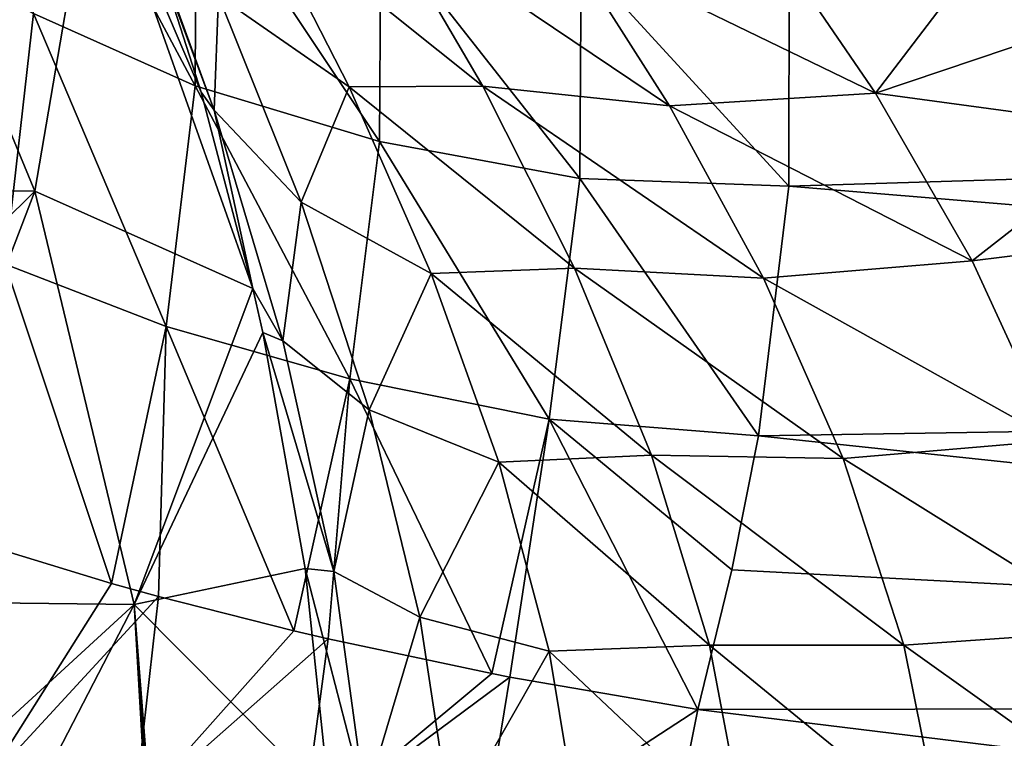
# Model space of a CAD drawing. Header units: metres. Extents: x -109 to 109, y -432 to 89.
# Tile 939 of 955: x 25 to 34, y 3 to 10. Entities that reach past the tile are written whole.
import ezdxf

# ---------------------------------------------------------------- set-up
doc = ezdxf.new("R2010")
doc.units = ezdxf.units.M
doc.layers.add('solid_506360_24502164_01', color=7, linetype='CONTINUOUS')

msp = doc.modelspace()

# ---------------------------------------------------------------- linework, layer by layer
at = {"layer": 'solid_506360_24502164_01'}
for points in [[(24.906075, 9.813393, 35.684017), (24.917038, 12.026036, 37.239559), (26.468746, 9.114486, 36.769703)], [(24.917038, 12.026036, 37.239559), (26.479975, 11.23738, 38.261509), (26.468746, 9.114486, 36.769703)], [(22.326523, 8.126194, 123.140602), (24.919071, 8.096697, 99.505043), (23.345673, 11.895215, 99.505043)], [(23.345673, 11.895215, 99.505043), (24.919071, 8.096697, 99.505043), (25.497059, 11.476757, 75.761192)], [(24.919071, 8.096697, 99.505043), (27.027802, 7.154575, 75.799019), (25.497059, 11.476757, 75.761192)], [(25.497059, 11.476757, 75.761192), (26.52644, 9.053062, 74.609268), (26.154776, 10.221238, 73.700211)], [(25.497059, 11.476757, 75.761192), (27.027802, 7.154575, 75.799019), (26.52644, 9.053062, 74.609268)], [(26.468746, 9.114486, 36.769703), (26.479975, 11.23738, 38.261509), (28.253614, 8.575206, 37.565029)], [(26.479975, 11.23738, 38.261509), (28.265142, 10.666519, 39.033787), (28.253614, 8.575206, 37.565029)], [(32.214931, 10.295111, 39.752113), (56.5, 11.313708, 40.686291), (56.5, 8.889124, 38.696487)], [(34.288433, 10.669161, 63.923466), (34.982811, 9.693974, 64.728981), (56.5, 11.313708, 63.313709)], [(26.655355, 8.879719, 73.905464), (25.846989, 11.087591, 72.927444), (26.154776, 10.221238, 73.700211)], [(26.694347, 9.983889, 71.160019), (25.846989, 11.087591, 72.927444), (26.655355, 8.879719, 73.905464)], [(27.95878, 9.103832, 69.51535), (27.059372, 10.866104, 68.5065), (26.694347, 9.983889, 71.160019)], [(29.252619, 9.110509, 67.734039), (27.059372, 10.866104, 68.5065), (27.95878, 9.103832, 69.51535)], [(29.252619, 9.110509, 67.734039), (28.263813, 10.802915, 66.640327), (27.059372, 10.866104, 68.5065)], [(31.057896, 8.922311, 66.463715), (28.263813, 10.802915, 66.640327), (29.252619, 9.110509, 67.734039)], [(30.054335, 10.497347, 65.373207), (28.263813, 10.802915, 66.640327), (31.057896, 8.922311, 66.463715)], [(28.253614, 8.575206, 37.565029), (28.265142, 10.666519, 39.033787), (30.191542, 8.216442, 38.039196)], [(28.265142, 10.666519, 39.033787), (30.2034, 10.335567, 39.526482), (30.191542, 8.216442, 38.039196)], [(32.028164, 10.539733, 64.373848), (33.04884, 9.044436, 65.503197), (34.288433, 10.669161, 63.923466)], [(33.04884, 9.044436, 65.503197), (34.982811, 9.693974, 64.728981), (34.288433, 10.669161, 63.923466)], [(24.632195, 7.389018, 34.439079), (23.710369, 10.548128, 34.440777), (24.906075, 9.813393, 35.684017)], [(30.054335, 10.497347, 65.373207), (33.04884, 9.044436, 65.503197), (32.028164, 10.539733, 64.373848)], [(30.054335, 10.497347, 65.373207), (31.057896, 8.922311, 66.463715), (33.04884, 9.044436, 65.503197)], [(30.191542, 8.216442, 38.039196), (30.2034, 10.335567, 39.526482), (32.211559, 8.143926, 38.227692)], [(30.2034, 10.335567, 39.526482), (32.214931, 10.295111, 39.752113), (32.211559, 8.143926, 38.227692)], [(32.211559, 8.143926, 38.227692), (32.214931, 10.295111, 39.752113), (56.5, 8.889124, 38.696487)], [(26.655355, 8.879719, 73.905464), (26.154776, 10.221238, 73.700211), (26.52644, 9.053062, 74.609268)], [(27.495279, 7.989914, 72.031509), (26.694347, 9.983889, 71.160019), (26.655355, 8.879719, 73.905464)], [(27.95878, 9.103832, 69.51535), (26.694347, 9.983889, 71.160019), (27.495279, 7.989914, 72.031509)], [(24.632195, 7.389018, 34.439079), (24.906075, 9.813393, 35.684017), (26.187996, 6.787706, 35.591061)], [(24.906075, 9.813393, 35.684017), (26.468746, 9.114486, 36.769703), (26.187996, 6.787706, 35.591061)], [(33.04884, 9.044436, 65.503197), (35.614601, 8.696396, 65.43029), (34.982811, 9.693974, 64.728981)], [(26.187996, 6.787706, 35.591061), (26.468746, 9.114486, 36.769703), (27.965017, 6.282044, 36.425125)], [(26.468746, 9.114486, 36.769703), (28.253614, 8.575206, 37.565029), (27.965017, 6.282044, 36.425125)], [(26.655355, 8.879719, 73.905464), (26.52644, 9.053062, 74.609268), (27.027802, 7.154575, 75.799019)], [(28.751192, 7.300351, 70.306236), (27.95878, 9.103832, 69.51535), (27.495279, 7.989914, 72.031509)], [(30.138716, 7.350206, 68.605896), (29.252619, 9.110509, 67.734039), (27.95878, 9.103832, 69.51535)], [(30.138716, 7.350206, 68.605896), (27.95878, 9.103832, 69.51535), (28.751192, 7.300351, 70.306236)], [(31.966339, 7.254216, 67.356026), (29.252619, 9.110509, 67.734039), (30.138716, 7.350206, 68.605896)], [(31.057896, 8.922311, 66.463715), (29.252619, 9.110509, 67.734039), (31.966339, 7.254216, 67.356026)], [(31.057896, 8.922311, 66.463715), (33.982948, 7.422209, 66.455101), (33.04884, 9.044436, 65.503197)], [(33.04884, 9.044436, 65.503197), (33.982948, 7.422209, 66.455101), (35.614601, 8.696396, 65.43029)], [(27.319113, 6.648017, 74.6306), (26.655355, 8.879719, 73.905464), (27.027802, 7.154575, 75.799019)], [(27.495279, 7.989914, 72.031509), (26.655355, 8.879719, 73.905464), (27.319113, 6.648017, 74.6306)], [(31.057896, 8.922311, 66.463715), (31.966339, 7.254216, 67.356026), (33.982948, 7.422209, 66.455101)], [(32.211559, 8.143926, 38.227692), (56.5, 8.889124, 38.696487), (56.5, 6.122935, 37.217926)], [(33.982948, 7.422209, 66.455101), (36.173786, 7.691988, 66.029732), (35.614601, 8.696396, 65.43029)], [(27.965017, 6.282044, 36.425125), (28.253614, 8.575206, 37.565029), (29.894428, 5.891619, 36.908958)], [(28.253614, 8.575206, 37.565029), (30.191542, 8.216442, 38.039196), (29.894428, 5.891619, 36.908958)], [(29.894428, 5.891619, 36.908958), (30.191542, 8.216442, 38.039196), (31.916761, 5.730621, 37.061459)], [(30.191542, 8.216442, 38.039196), (32.211559, 8.143926, 38.227692), (31.916761, 5.730621, 37.061459)], [(22.326523, 8.126194, 123.140602), (22.949808, 6.149385, 123.140602), (24.919071, 8.096697, 99.505043)], [(22.949808, 6.149385, 123.140602), (23.398432, 4.125776, 123.140602), (24.919071, 8.096697, 99.505043)], [(23.398432, 4.125776, 123.140602), (25.878878, 4.098812, 99.505043), (24.919071, 8.096697, 99.505043)], [(24.919071, 8.096697, 99.505043), (25.878878, 4.098812, 99.505043), (27.027802, 7.154575, 75.799019)], [(31.916761, 5.730621, 37.061459), (32.211559, 8.143926, 38.227692), (56.5, 6.122935, 37.217926)], [(28.153669, 5.980573, 72.672989), (27.495279, 7.989914, 72.031509), (27.319113, 6.648017, 74.6306)], [(28.751192, 7.300351, 70.306236), (27.495279, 7.989914, 72.031509), (28.153669, 5.980573, 72.672989)], [(33.982948, 7.422209, 66.455101), (34.781952, 5.685122, 67.218391), (36.173786, 7.691988, 66.029732)], [(24.632195, 7.389018, 34.439079), (25.660288, 4.301464, 34.757641), (24.640028, 4.61298, 34.011135)], [(24.632195, 7.389018, 34.439079), (26.187996, 6.787706, 35.591061), (25.660288, 4.301464, 34.757641)], [(30.881638, 5.5422, 69.266197), (30.138716, 7.350206, 68.605896), (28.751192, 7.300351, 70.306236)], [(32.73542, 5.509302, 68.05069), (30.138716, 7.350206, 68.605896), (30.881638, 5.5422, 69.266197)], [(31.966339, 7.254216, 67.356026), (30.138716, 7.350206, 68.605896), (32.73542, 5.509302, 68.05069)], [(31.966339, 7.254216, 67.356026), (34.781952, 5.685122, 67.218391), (33.982948, 7.422209, 66.455101)], [(29.405628, 5.475447, 70.894302), (28.751192, 7.300351, 70.306236), (28.153669, 5.980573, 72.672989)], [(30.881638, 5.5422, 69.266197), (28.751192, 7.300351, 70.306236), (29.405628, 5.475447, 70.894302)], [(31.966339, 7.254216, 67.356026), (32.73542, 5.509302, 68.05069), (34.781952, 5.685122, 67.218391)], [(27.122952, 6.730186, 76.020744), (27.027802, 7.154575, 75.799019), (25.878878, 4.098812, 99.505043)], [(27.319113, 6.648017, 74.6306), (27.027802, 7.154575, 75.799019), (27.122952, 6.730186, 76.020744)], [(26.187996, 6.787706, 35.591061), (26.115017, 4.174476, 35.029968), (25.660288, 4.301464, 34.757641)], [(26.187996, 6.787706, 35.591061), (27.424301, 3.842145, 35.644436), (26.115017, 4.174476, 35.029968)], [(26.187996, 6.787706, 35.591061), (27.965017, 6.282044, 36.425125), (27.424301, 3.842145, 35.644436)], [(27.532185, 4.445407, 76.959473), (27.122952, 6.730186, 76.020744), (25.878878, 4.098812, 99.505043)], [(27.811571, 4.41863, 75.120293), (27.122952, 6.730186, 76.020744), (27.532185, 4.445407, 76.959473)], [(27.811571, 4.41863, 75.120293), (27.319113, 6.648017, 74.6306), (27.122952, 6.730186, 76.020744)], [(28.153669, 5.980573, 72.672989), (27.319113, 6.648017, 74.6306), (27.811571, 4.41863, 75.120293)], [(27.965017, 6.282044, 36.425125), (27.757423, 3.764596, 35.765087), (27.424301, 3.842145, 35.644436)], [(27.965017, 6.282044, 36.425125), (29.339588, 3.43023, 36.165138), (27.757423, 3.764596, 35.765087)], [(27.965017, 6.282044, 36.425125), (29.894428, 5.891619, 36.908958), (29.339588, 3.43023, 36.165138)], [(31.916761, 5.730621, 37.061459), (56.5, 6.122935, 37.217926), (56.5, 3.121445, 36.307434)], [(28.643707, 3.974596, 73.106216), (28.153669, 5.980573, 72.672989), (27.811571, 4.41863, 75.120293)], [(29.405628, 5.475447, 70.894302), (28.153669, 5.980573, 72.672989), (28.643707, 3.974596, 73.106216)], [(29.894428, 5.891619, 36.908958), (29.514517, 3.396497, 36.192886), (29.339588, 3.43023, 36.165138)], [(29.894428, 5.891619, 36.908958), (31.329891, 3.081997, 36.299641), (29.514517, 3.396497, 36.192886)], [(29.894428, 5.891619, 36.908958), (31.916761, 5.730621, 37.061459), (31.659742, 4.433599, 36.626541)], [(29.894428, 5.891619, 36.908958), (31.659742, 4.433599, 36.626541), (31.329891, 3.081997, 36.299641)], [(31.659742, 4.433599, 36.626541), (31.916761, 5.730621, 37.061459), (56.5, 3.121445, 36.307434)], [(32.73542, 5.509302, 68.05069), (35.398167, 3.850777, 67.778946), (34.781952, 5.685122, 67.218391)], [(31.444416, 3.705334, 69.725288), (30.881638, 5.5422, 69.266197), (29.405628, 5.475447, 70.894302)], [(33.323151, 3.705553, 68.546944), (30.881638, 5.5422, 69.266197), (31.444416, 3.705334, 69.725288)], [(32.73542, 5.509302, 68.05069), (30.881638, 5.5422, 69.266197), (33.323151, 3.705553, 68.546944)], [(29.894981, 3.645388, 71.295792), (29.405628, 5.475447, 70.894302), (28.643707, 3.974596, 73.106216)], [(31.444416, 3.705334, 69.725288), (29.405628, 5.475447, 70.894302), (29.894981, 3.645388, 71.295792)], [(32.73542, 5.509302, 68.05069), (33.323151, 3.705553, 68.546944), (35.398167, 3.850777, 67.778946)], [(24.416479, 2.334048, 33.723476), (24.640028, 4.61298, 34.011135), (25.660288, 4.301464, 34.757641)], [(27.769314, 2.195832, 77.493729), (27.532185, 4.445407, 76.959473), (25.878878, 4.098812, 99.505043)], [(28.114326, 2.203277, 75.399918), (27.532185, 4.445407, 76.959473), (27.769314, 2.195832, 77.493729)], [(28.114326, 2.203277, 75.399918), (27.811571, 4.41863, 75.120293), (27.532185, 4.445407, 76.959473)], [(28.643707, 3.974596, 73.106216), (27.811571, 4.41863, 75.120293), (28.114326, 2.203277, 75.399918)], [(31.329891, 3.081997, 36.299641), (31.659742, 4.433599, 36.626541), (56.5, 3.121445, 36.307434)], [(24.416479, 2.334048, 33.723476), (25.660288, 4.301464, 34.757641), (26.115017, 4.174476, 35.029968)], [(23.398432, 4.125776, 123.140602), (23.66898, 2.070767, 123.140602), (25.878878, 4.098812, 99.505043)], [(23.66898, 2.070767, 123.140602), (23.75939, 0, 123.140602), (25.878878, 4.098812, 99.505043)], [(26.118816, 0, 100.430748), (25.878878, 4.098812, 99.505043), (23.75939, 0, 123.140602)], [(25.883554, 2.113478, 34.739635), (24.416479, 2.334048, 33.723476), (26.115017, 4.174476, 35.029968)], [(27.769314, 2.195832, 77.493729), (25.878878, 4.098812, 99.505043), (26.201462, 0, 99.505043)], [(26.162754, 0, 99.940063), (26.201462, 0, 99.505043), (25.878878, 4.098812, 99.505043)], [(26.118816, 0, 100.430748), (26.162754, 0, 99.940063), (25.878878, 4.098812, 99.505043)], [(25.883554, 2.113478, 34.739635), (26.115017, 4.174476, 35.029968), (27.424301, 3.842145, 35.644436)], [(28.945803, 1.981803, 73.353668), (28.643707, 3.974596, 73.106216), (28.114326, 2.203277, 75.399918)], [(29.894981, 3.645388, 71.295792), (28.643707, 3.974596, 73.106216), (28.945803, 1.981803, 73.353668)], [(25.883554, 2.113478, 34.739635), (27.424301, 3.842145, 35.644436), (27.757423, 3.764596, 35.765087)], [(33.323151, 3.705553, 68.546944), (35.788708, 1.944655, 68.122513), (35.398167, 3.850777, 67.778946)], [(27.50729, 1.906563, 35.484081), (25.883554, 2.113478, 34.739635), (27.757423, 3.764596, 35.765087)], [(27.50729, 1.906563, 35.484081), (27.757423, 3.764596, 35.765087), (29.339588, 3.43023, 36.165138)], [(30.197826, 1.819933, 71.527412), (29.894981, 3.645388, 71.295792), (28.945803, 1.981803, 73.353668)], [(31.796131, 1.854873, 69.994217), (31.444416, 3.705334, 69.725288), (29.894981, 3.645388, 71.295792)], [(31.796131, 1.854873, 69.994217), (29.894981, 3.645388, 71.295792), (30.197826, 1.819933, 71.527412)], [(33.323151, 3.705553, 68.546944), (31.444416, 3.705334, 69.725288), (33.693008, 1.862537, 68.844414)], [(33.693008, 1.862537, 68.844414), (31.444416, 3.705334, 69.725288), (31.796131, 1.854873, 69.994217)], [(33.323151, 3.705553, 68.546944), (33.693008, 1.862537, 68.844414), (35.788708, 1.944655, 68.122513)], [(27.50729, 1.906563, 35.484081), (29.339588, 3.43023, 36.165138), (29.514517, 3.396497, 36.192886)], [(29.238197, 1.719609, 35.934132), (27.50729, 1.906563, 35.484081), (29.514517, 3.396497, 36.192886)], [(29.238197, 1.719609, 35.934132), (29.514517, 3.396497, 36.192886), (31.329891, 3.081997, 36.299641)], [(29.238197, 1.719609, 35.934132), (31.329891, 3.081997, 36.299641), (31.023415, 1.557468, 36.075985)], [(31.023415, 1.557468, 36.075985), (31.329891, 3.081997, 36.299641), (56.5, 0, 36)], [(31.329891, 3.081997, 36.299641), (56.5, 3.121445, 36.307434), (56.5, 0, 36)]]:
    msp.add_3dface(points, dxfattribs=at)

doc.saveas('drawing.dxf')
